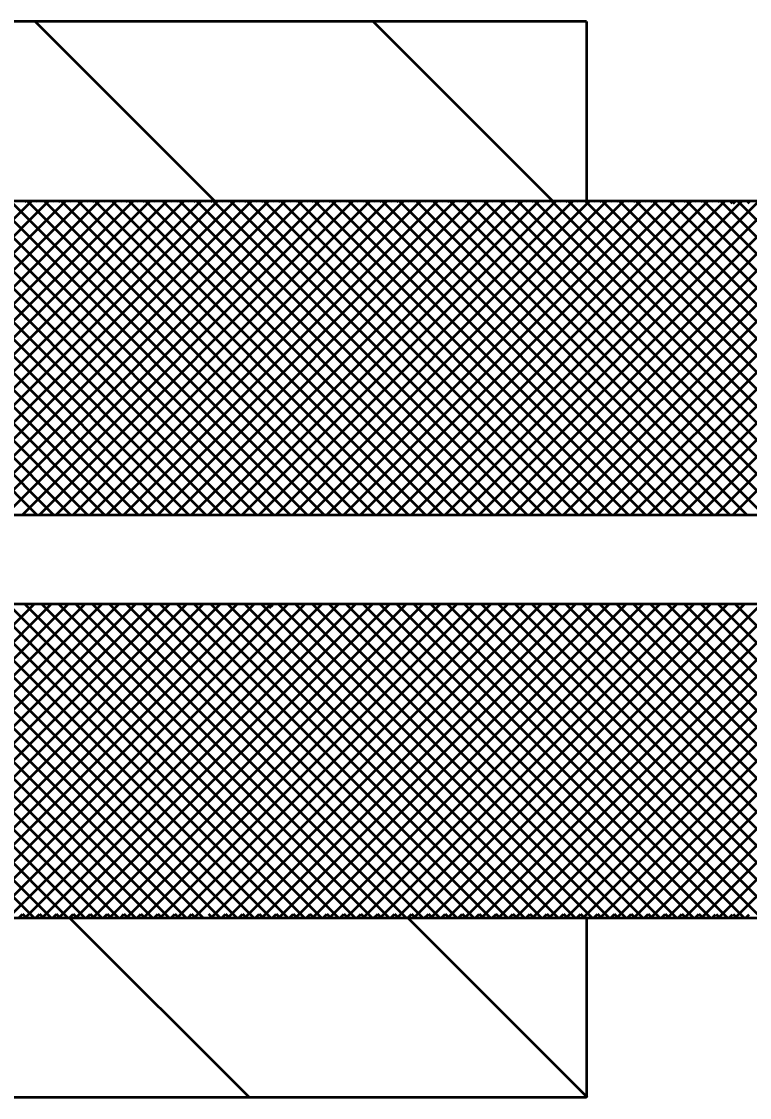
# Model space of a CAD drawing. Extents: x -32 to 824, y -6 to 538.
# Drawn here: x 211.14 to 218.45, y 426.11 to 436.91 of the extents above; entities that cross this region are included whole.
import ezdxf

# ---------------------------------------------------------------- set-up
doc = ezdxf.new("R2010")
doc.units = 0
doc.header["$LTSCALE"] = 1.1
doc.layers.add('1', color=7, linetype='Continuous', lineweight=53)

msp = doc.modelspace()

# ---------------------------------------------------------------- linework, layer by layer
at = {"layer": '1'}
for p, q in [((216.815, 436.913), (184.115, 436.913)), ((213.081, 435.113), (211.281, 436.913)), ((216.475, 435.113), (214.675, 436.913)), ((216.815, 436.913), (216.815, 435.113)), ((208.099, 431.963), (211.249, 435.113)), ((211.297, 431.963), (208.147, 435.113)), ((208.269, 431.963), (211.419, 435.113)), ((211.466, 431.963), (208.316, 435.113)), ((208.439, 431.963), (211.589, 435.113)), ((211.636, 431.963), (208.486, 435.113)), ((208.608, 431.963), (211.758, 435.113)), ((211.806, 431.963), (208.656, 435.113)), ((208.778, 431.963), (211.928, 435.113)), ((211.976, 431.963), (208.826, 435.113)), ((208.948, 431.963), (212.098, 435.113)), ((212.145, 431.963), (208.995, 435.113)), ((209.117, 431.963), (212.267, 435.113)), ((212.315, 431.963), (209.165, 435.113)), ((209.287, 431.963), (212.437, 435.113)), ((212.485, 431.963), (209.335, 435.113)), ((209.457, 431.963), (212.607, 435.113)), ((212.654, 431.963), (209.504, 435.113)), ((209.627, 431.963), (212.776, 435.113)), ((212.824, 431.963), (209.674, 435.113)), ((209.796, 431.963), (212.946, 435.113)), ((212.994, 431.963), (209.844, 435.113)), ((209.966, 431.963), (213.116, 435.113)), ((213.163, 431.963), (210.014, 435.113)), ((210.136, 431.963), (213.286, 435.113)), ((213.333, 431.963), (210.183, 435.113)), ((210.305, 431.963), (213.455, 435.113)), ((213.503, 431.963), (210.353, 435.113)), ((210.475, 431.963), (213.625, 435.113)), ((213.673, 431.963), (210.523, 435.113)), ((210.645, 431.963), (213.795, 435.113)), ((213.842, 431.963), (210.692, 435.113)), ((210.814, 431.963), (213.964, 435.113)), ((214.012, 431.963), (210.862, 435.113)), ((210.984, 431.963), (214.134, 435.113)), ((214.182, 431.963), (211.032, 435.113)), ((211.154, 431.963), (214.304, 435.113)), ((211.178, 435.104), (211.187, 435.113)), ((214.351, 431.963), (211.201, 435.113)), ((211.304, 435.104), (211.295, 435.113)), ((211.324, 431.963), (214.474, 435.113)), ((214.521, 431.963), (211.371, 435.113)), ((211.474, 435.104), (211.465, 435.113)), ((211.493, 431.963), (214.643, 435.113)), ((211.517, 435.104), (211.526, 435.113)), ((214.691, 431.963), (211.541, 435.113)), ((211.644, 435.104), (211.635, 435.113)), ((211.663, 431.963), (214.813, 435.113)), ((214.861, 431.963), (211.71, 435.113)), ((211.813, 435.104), (211.804, 435.113)), ((211.833, 431.963), (214.983, 435.113)), ((211.857, 435.104), (211.866, 435.113)), ((215.03, 431.963), (211.88, 435.113)), ((211.983, 435.104), (211.974, 435.113)), ((212.002, 431.963), (215.152, 435.113)), ((212.026, 435.104), (212.035, 435.113)), ((215.2, 431.963), (212.05, 435.113)), ((212.153, 435.104), (212.144, 435.113)), ((212.172, 431.963), (215.322, 435.113)), ((212.196, 435.104), (212.205, 435.113)), ((215.37, 431.963), (212.22, 435.113)), ((212.323, 435.104), (212.314, 435.113)), ((212.342, 431.963), (215.492, 435.113)), ((212.366, 435.104), (212.375, 435.113)), ((215.539, 431.963), (212.389, 435.113)), ((212.492, 435.104), (212.483, 435.113)), ((212.512, 431.963), (215.662, 435.113)), ((215.709, 431.963), (212.559, 435.113)), ((212.662, 435.104), (212.653, 435.113)), ((212.681, 431.963), (215.831, 435.113)), ((212.705, 435.104), (212.714, 435.113)), ((215.879, 431.963), (212.729, 435.113)), ((212.832, 435.104), (212.823, 435.113)), ((212.851, 431.963), (216.001, 435.113)), ((212.875, 435.104), (212.884, 435.113)), ((216.049, 431.963), (212.899, 435.113)), ((213.001, 435.104), (212.992, 435.113)), ((213.021, 431.963), (216.171, 435.113)), ((213.045, 435.104), (213.054, 435.113)), ((216.218, 431.963), (213.068, 435.113)), ((213.171, 435.104), (213.162, 435.113)), ((213.19, 431.963), (216.34, 435.113)), ((213.214, 435.104), (213.223, 435.113)), ((216.388, 431.963), (213.238, 435.113)), ((213.341, 435.104), (213.332, 435.113)), ((213.36, 431.963), (216.51, 435.113)), ((213.384, 435.104), (213.393, 435.113)), ((216.558, 431.963), (213.408, 435.113)), ((213.511, 435.104), (213.502, 435.113)), ((213.53, 431.963), (216.68, 435.113)), ((213.554, 435.104), (213.563, 435.113)), ((216.727, 431.963), (213.577, 435.113)), ((213.68, 435.104), (213.671, 435.113)), ((213.699, 431.963), (216.849, 435.113)), ((213.724, 435.104), (213.733, 435.113)), ((216.897, 431.963), (213.747, 435.113)), ((213.85, 435.104), (213.841, 435.113)), ((213.869, 431.963), (217.019, 435.113)), ((213.893, 435.104), (213.902, 435.113)), ((217.067, 431.963), (213.917, 435.113)), ((214.02, 435.104), (214.011, 435.113)), ((214.039, 431.963), (217.189, 435.113)), ((214.063, 435.104), (214.072, 435.113)), ((217.236, 431.963), (214.086, 435.113)), ((214.189, 435.104), (214.18, 435.113)), ((214.209, 431.963), (217.359, 435.113)), ((214.233, 435.104), (214.242, 435.113)), ((217.406, 431.963), (214.256, 435.113)), ((214.359, 435.104), (214.35, 435.113)), ((214.378, 431.963), (217.528, 435.113)), ((214.402, 435.104), (214.411, 435.113)), ((217.576, 431.963), (214.426, 435.113)), ((214.529, 435.104), (214.52, 435.113)), ((214.548, 431.963), (217.698, 435.113)), ((214.572, 435.104), (214.581, 435.113)), ((217.746, 431.963), (214.596, 435.113)), ((214.698, 435.104), (214.689, 435.113)), ((214.718, 431.963), (217.868, 435.113)), ((214.742, 435.104), (214.751, 435.113)), ((217.915, 431.963), (214.765, 435.113)), ((214.868, 435.104), (214.859, 435.113)), ((214.887, 431.963), (218.037, 435.113)), ((214.911, 435.104), (214.92, 435.113)), ((218.085, 431.963), (214.935, 435.113)), ((215.038, 435.104), (215.029, 435.113)), ((215.057, 431.963), (218.207, 435.113)), ((215.081, 435.104), (215.09, 435.113)), ((218.255, 431.963), (215.105, 435.113)), ((215.208, 435.104), (215.199, 435.113)), ((215.227, 431.963), (218.377, 435.113)), ((215.251, 435.104), (215.26, 435.113)), ((218.424, 431.963), (215.274, 435.113)), ((215.377, 435.104), (215.368, 435.113)), ((215.397, 431.963), (218.547, 435.113)), ((215.421, 435.104), (215.43, 435.113)), ((218.594, 431.963), (215.444, 435.113)), ((215.547, 435.104), (215.538, 435.113)), ((215.566, 431.963), (218.716, 435.113)), ((215.59, 435.104), (215.599, 435.113)), ((218.764, 431.963), (215.614, 435.113)), ((215.717, 435.104), (215.708, 435.113)), ((215.736, 431.963), (218.886, 435.113)), ((215.76, 435.104), (215.769, 435.113)), ((218.933, 431.963), (215.783, 435.113)), ((215.886, 435.104), (215.877, 435.113)), ((215.906, 431.963), (219.056, 435.113)), ((215.93, 435.104), (215.939, 435.113)), ((219.103, 431.963), (215.953, 435.113)), ((216.056, 435.104), (216.047, 435.113)), ((216.075, 431.963), (219.225, 435.113)), ((216.099, 435.104), (216.108, 435.113)), ((219.273, 431.963), (216.123, 435.113)), ((216.226, 435.104), (216.217, 435.113)), ((216.245, 431.963), (219.395, 435.113)), ((216.269, 435.104), (216.278, 435.113)), ((219.443, 431.963), (216.293, 435.113)), ((216.395, 435.104), (216.387, 435.113)), ((216.415, 431.963), (219.565, 435.113)), ((216.439, 435.104), (216.448, 435.113)), ((219.612, 431.963), (216.462, 435.113)), ((216.565, 435.104), (216.556, 435.113)), ((216.584, 431.963), (219.734, 435.113)), ((216.609, 435.104), (216.618, 435.113)), ((219.782, 431.963), (216.632, 435.113)), ((216.735, 435.104), (216.726, 435.113)), ((216.754, 431.963), (219.904, 435.113)), ((219.952, 431.963), (216.802, 435.113)), ((216.905, 435.104), (216.896, 435.113)), ((216.924, 431.963), (220.074, 435.113)), ((216.948, 435.104), (216.957, 435.113)), ((220.121, 431.963), (216.971, 435.113)), ((217.074, 435.104), (217.065, 435.113)), ((217.094, 431.963), (220.244, 435.113)), ((217.118, 435.104), (217.127, 435.113)), ((220.291, 431.963), (217.141, 435.113)), ((217.244, 435.104), (217.235, 435.113)), ((217.263, 431.963), (220.413, 435.113)), ((217.287, 435.104), (217.296, 435.113)), ((220.461, 431.963), (217.311, 435.113)), ((217.414, 435.104), (217.405, 435.113)), ((217.433, 431.963), (220.583, 435.113)), ((217.457, 435.104), (217.466, 435.113)), ((220.631, 431.963), (217.481, 435.113)), ((217.583, 435.104), (217.574, 435.113)), ((217.603, 431.963), (220.753, 435.113)), ((217.627, 435.104), (217.636, 435.113)), ((220.8, 431.963), (217.65, 435.113)), ((217.753, 435.104), (217.744, 435.113)), ((217.772, 431.963), (220.922, 435.113)), ((217.796, 435.104), (217.805, 435.113)), ((220.97, 431.963), (217.82, 435.113)), ((217.923, 435.104), (217.914, 435.113)), ((217.942, 431.963), (221.092, 435.113)), ((217.966, 435.104), (217.975, 435.113)), ((221.14, 431.963), (217.99, 435.113)), ((218.093, 435.104), (218.084, 435.113)), ((218.112, 431.963), (221.262, 435.113)), ((218.136, 435.104), (218.145, 435.113)), ((221.309, 431.963), (218.159, 435.113)), ((218.28, 435.087), (218.253, 435.113)), ((218.282, 431.963), (221.431, 435.113)), ((218.288, 435.087), (218.315, 435.113)), ((221.479, 431.963), (218.329, 435.113)), ((218.45, 435.087), (218.423, 435.113)), ((208.122, 427.913), (211.272, 431.063)), ((211.274, 427.913), (208.124, 431.063)), ((208.292, 427.913), (211.442, 431.063)), ((211.444, 427.913), (208.294, 431.063)), ((208.462, 427.913), (211.612, 431.063)), ((211.613, 427.913), (208.463, 431.063)), ((208.631, 427.913), (211.781, 431.063)), ((211.783, 427.913), (208.633, 431.063)), ((208.801, 427.913), (211.951, 431.063)), ((211.953, 427.913), (208.803, 431.063)), ((208.971, 427.913), (212.121, 431.063)), ((212.122, 427.913), (208.972, 431.063)), ((209.14, 427.913), (212.29, 431.063)), ((212.292, 427.913), (209.142, 431.063)), ((209.31, 427.913), (212.46, 431.063)), ((212.462, 427.913), (209.312, 431.063)), ((209.48, 427.913), (212.63, 431.063)), ((212.631, 427.913), (209.481, 431.063)), ((209.649, 427.913), (212.799, 431.063)), ((212.801, 427.913), (209.651, 431.063)), ((209.819, 427.913), (212.969, 431.063)), ((212.971, 427.913), (209.821, 431.063)), ((209.989, 427.913), (213.139, 431.063)), ((213.141, 427.913), (209.99, 431.063)), ((210.159, 427.913), (213.309, 431.063)), ((213.31, 427.913), (210.16, 431.063)), ((210.328, 427.913), (213.478, 431.063)), ((213.48, 427.913), (210.33, 431.063)), ((210.498, 427.913), (213.648, 431.063)), ((213.65, 427.913), (210.5, 431.063)), ((210.668, 427.913), (213.818, 431.063)), ((213.819, 427.913), (210.669, 431.063)), ((210.837, 427.913), (213.987, 431.063)), ((213.989, 427.913), (210.839, 431.063)), ((211.007, 427.913), (214.157, 431.063)), ((214.159, 427.913), (211.009, 431.063)), ((211.177, 427.913), (214.327, 431.063)), ((214.329, 427.913), (211.179, 431.063)), ((211.347, 427.913), (214.496, 431.063)), ((214.498, 427.913), (211.348, 431.063)), ((211.516, 427.913), (214.666, 431.063)), ((214.668, 427.913), (211.518, 431.063)), ((211.686, 427.913), (214.836, 431.063)), ((214.838, 427.913), (211.688, 431.063)), ((211.856, 427.913), (215.006, 431.063)), ((215.007, 427.913), (211.857, 431.063)), ((212.025, 427.913), (215.175, 431.063)), ((215.177, 427.913), (212.027, 431.063)), ((212.195, 427.913), (215.345, 431.063)), ((215.347, 427.913), (212.197, 431.063)), ((212.365, 427.913), (215.515, 431.063)), ((215.516, 427.913), (212.366, 431.063)), ((212.534, 427.913), (215.684, 431.063)), ((215.686, 427.913), (212.536, 431.063)), ((212.704, 427.913), (215.854, 431.063)), ((215.856, 427.913), (212.706, 431.063)), ((212.874, 427.913), (216.024, 431.063)), ((216.026, 427.913), (212.876, 431.063)), ((213.044, 427.913), (216.194, 431.063)), ((216.195, 427.913), (213.045, 431.063)), ((213.213, 427.913), (216.363, 431.063)), ((216.365, 427.913), (213.215, 431.063)), ((213.383, 427.913), (216.533, 431.063)), ((216.535, 427.913), (213.385, 431.063)), ((213.553, 427.913), (216.703, 431.063)), ((216.704, 427.913), (213.554, 431.063)), ((213.634, 431.027), (213.666, 431.059)), ((213.722, 427.913), (216.872, 431.063)), ((216.874, 427.913), (213.724, 431.063)), ((213.892, 427.913), (217.042, 431.063)), ((217.044, 427.913), (213.894, 431.063)), ((214.062, 427.913), (217.212, 431.063)), ((217.214, 427.913), (214.064, 431.063)), ((214.232, 427.913), (217.382, 431.063)), ((217.383, 427.913), (214.233, 431.063)), ((214.401, 427.913), (217.551, 431.063)), ((217.553, 427.913), (214.403, 431.063)), ((214.571, 427.913), (217.721, 431.063)), ((217.723, 427.913), (214.573, 431.063)), ((214.741, 427.913), (217.891, 431.063)), ((217.892, 427.913), (214.742, 431.063)), ((214.91, 427.913), (218.06, 431.063)), ((218.062, 427.913), (214.912, 431.063)), ((215.08, 427.913), (218.23, 431.063)), ((218.232, 427.913), (215.082, 431.063)), ((215.25, 427.913), (218.4, 431.063)), ((218.401, 427.913), (215.251, 431.063)), ((215.419, 427.913), (218.569, 431.063)), ((218.571, 427.913), (215.421, 431.063)), ((215.589, 427.913), (218.739, 431.063)), ((218.741, 427.913), (215.591, 431.063)), ((215.759, 427.913), (218.909, 431.063)), ((218.911, 427.913), (215.761, 431.063)), ((215.929, 427.913), (219.079, 431.063)), ((219.08, 427.913), (215.93, 431.063)), ((216.098, 427.913), (219.248, 431.063)), ((219.25, 427.913), (216.1, 431.063)), ((216.268, 427.913), (219.418, 431.063)), ((219.42, 427.913), (216.27, 431.063)), ((216.438, 427.913), (219.588, 431.063)), ((219.589, 427.913), (216.439, 431.063)), ((216.607, 427.913), (219.757, 431.063)), ((219.759, 427.913), (216.609, 431.063)), ((216.777, 427.913), (219.927, 431.063)), ((219.929, 427.913), (216.779, 431.063)), ((216.947, 427.913), (220.097, 431.063)), ((220.099, 427.913), (216.949, 431.063)), ((217.117, 427.913), (220.267, 431.063)), ((220.268, 427.913), (217.118, 431.063)), ((217.286, 427.913), (220.436, 431.063)), ((220.438, 427.913), (217.288, 431.063)), ((217.456, 427.913), (220.606, 431.063)), ((220.608, 427.913), (217.458, 431.063)), ((217.626, 427.913), (220.776, 431.063)), ((220.777, 427.913), (217.627, 431.063)), ((217.795, 427.913), (220.945, 431.063)), ((220.947, 427.913), (217.797, 431.063)), ((217.965, 427.913), (221.115, 431.063)), ((221.117, 427.913), (217.967, 431.063)), ((218.135, 427.913), (221.285, 431.063)), ((221.286, 427.913), (218.136, 431.063)), ((218.304, 427.913), (221.454, 431.063)), ((221.456, 427.913), (218.306, 431.063)), ((211.115, 427.913), (211.155, 427.954)), ((211.198, 427.913), (211.158, 427.954)), ((211.284, 427.913), (211.325, 427.954)), ((211.368, 427.913), (211.327, 427.954)), ((211.454, 427.913), (211.494, 427.954)), ((211.537, 427.913), (211.497, 427.954)), ((211.624, 427.913), (211.664, 427.954)), ((213.431, 426.113), (211.631, 427.913)), ((211.707, 427.913), (211.667, 427.954)), ((211.793, 427.913), (211.834, 427.954)), ((211.877, 427.913), (211.837, 427.954)), ((211.963, 427.913), (212.003, 427.954)), ((212.047, 427.913), (212.006, 427.954)), ((212.133, 427.913), (212.173, 427.954)), ((212.216, 427.913), (212.176, 427.954)), ((212.302, 427.913), (212.343, 427.954)), ((212.386, 427.913), (212.346, 427.954)), ((212.472, 427.913), (212.513, 427.954)), ((212.556, 427.913), (212.515, 427.954)), ((212.642, 427.913), (212.682, 427.954)), ((212.725, 427.913), (212.685, 427.954)), ((212.812, 427.913), (212.852, 427.954)), ((212.895, 427.913), (212.855, 427.954)), ((213.065, 427.913), (213.024, 427.954)), ((213.151, 427.913), (213.191, 427.954)), ((213.234, 427.913), (213.194, 427.954)), ((213.321, 427.913), (213.361, 427.954)), ((213.404, 427.913), (213.364, 427.954)), ((213.49, 427.913), (213.531, 427.954)), ((213.574, 427.913), (213.534, 427.954)), ((213.66, 427.913), (213.7, 427.954)), ((213.744, 427.913), (213.703, 427.954)), ((213.83, 427.913), (213.87, 427.954)), ((213.913, 427.913), (213.873, 427.954)), ((214, 427.913), (214.04, 427.954)), ((214.083, 427.913), (214.043, 427.954)), ((214.169, 427.913), (214.21, 427.954)), ((214.253, 427.913), (214.212, 427.954)), ((214.339, 427.913), (214.379, 427.954)), ((214.422, 427.913), (214.382, 427.954)), ((214.509, 427.913), (214.549, 427.954)), ((214.592, 427.913), (214.552, 427.954)), ((214.678, 427.913), (214.719, 427.954)), ((214.762, 427.913), (214.722, 427.954)), ((214.848, 427.913), (214.888, 427.954)), ((214.931, 427.913), (214.891, 427.954)), ((215.018, 427.913), (215.058, 427.954)), ((216.825, 426.113), (215.025, 427.913)), ((215.101, 427.913), (215.061, 427.954)), ((215.187, 427.913), (215.228, 427.954)), ((215.271, 427.913), (215.231, 427.954)), ((215.357, 427.913), (215.398, 427.954)), ((215.441, 427.913), (215.4, 427.954)), ((215.527, 427.913), (215.567, 427.954)), ((215.61, 427.913), (215.57, 427.954)), ((215.697, 427.913), (215.737, 427.954)), ((215.78, 427.913), (215.74, 427.954)), ((215.866, 427.913), (215.907, 427.954)), ((215.95, 427.913), (215.909, 427.954)), ((216.036, 427.913), (216.076, 427.954)), ((216.119, 427.913), (216.079, 427.954)), ((216.206, 427.913), (216.246, 427.954)), ((216.289, 427.913), (216.249, 427.954)), ((216.375, 427.913), (216.416, 427.954)), ((216.459, 427.913), (216.419, 427.954)), ((216.545, 427.913), (216.585, 427.954)), ((216.629, 427.913), (216.588, 427.954)), ((216.715, 427.913), (216.755, 427.954)), ((216.798, 427.913), (216.758, 427.954)), ((216.815, 427.913), (216.815, 426.113)), ((216.885, 427.913), (216.925, 427.954)), ((216.968, 427.913), (216.928, 427.954)), ((217.054, 427.913), (217.095, 427.954)), ((217.138, 427.913), (217.097, 427.954)), ((217.224, 427.913), (217.264, 427.954)), ((217.307, 427.913), (217.267, 427.954)), ((217.394, 427.913), (217.434, 427.954)), ((217.477, 427.913), (217.437, 427.954)), ((217.563, 427.913), (217.604, 427.954)), ((217.647, 427.913), (217.607, 427.954)), ((217.733, 427.913), (217.773, 427.954)), ((217.817, 427.913), (217.776, 427.954)), ((217.903, 427.913), (217.943, 427.954)), ((217.986, 427.913), (217.946, 427.954)), ((218.072, 427.913), (218.109, 427.95)), ((218.156, 427.913), (218.119, 427.95)), ((218.242, 427.913), (218.279, 427.95)), ((218.326, 427.913), (218.289, 427.95)), ((218.412, 427.913), (218.449, 427.95)), ((216.815, 426.113), (184.115, 426.113))]:
    msp.add_line(p, q, dxfattribs=at)
msp.add_lwpolyline([(195.242, 432.719), (207.215, 435.113), (216.815, 435.113), (231.815, 435.113), (231.815, 432.713), (231.815, 430.313), (231.815, 427.913), (207.215, 427.913), (201.215, 429.113), (195.215, 430.313)], dxfattribs=at)
msp.add_lwpolyline([(195.815, 431.063), (195.815, 431.963), (231.215, 431.963), (231.215, 431.063)], close=True, dxfattribs=at)

doc.saveas('drawing.dxf')
